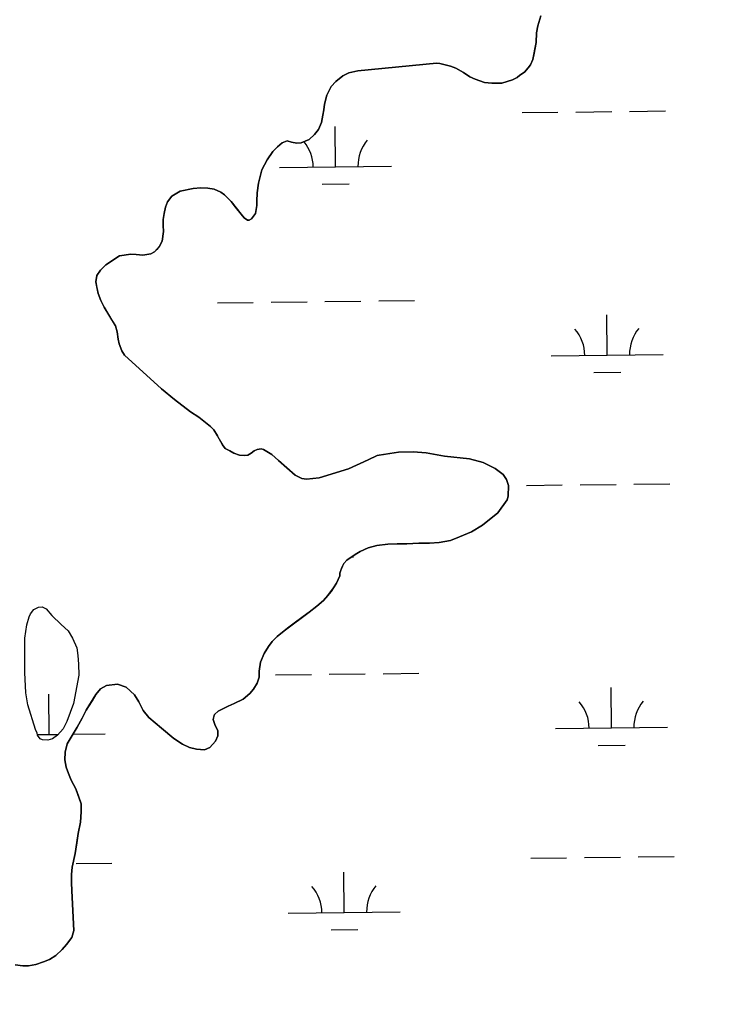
# Model space of a CAD drawing. Extents: x 3684037 to 3722149, y 433263 to 459021.
# Drawn here: x 3697509 to 3698136, y 448295 to 449181 of the extents above; entities that cross this region are included whole.
import ezdxf

# ---------------------------------------------------------------- set-up
doc = ezdxf.new("R2010")
doc.units = 0
for name, color, linetype in [('V-RIVR-EDGE', 7, 'Continuous'), ('V-TOPO-SHOR', 7, 'Continuous'), ('V-WETL-SWMP', 7, 'Continuous')]:
    doc.layers.add(name, color=color, linetype=linetype)

msp = doc.modelspace()

# ---------------------------------------------------------------- linework, layer by layer
at = {"layer": 'V-RIVR-EDGE'}
msp.add_spline([(3696491.01, 456956.98), (3696499.46, 456945.34), (3696522.43, 456915.36), (3696551.06, 456881.73), (3696592.6, 456839.57), (3696607.93, 456824.57), (3696661.56, 456762.17), (3696696.26, 456732.56), (3696736.59, 456690.41), (3696782.99, 456647.43), (3696798.72, 456631.62), (3696862.88, 456574.85), (3696899.59, 456542.81), (3696931.08, 456518.47), (3696942.36, 456503.48), (3696952.45, 456494.97), (3696962.14, 456487.66), (3696987.16, 456470.62), (3697014.61, 456451.55), (3697061.04, 456420.29), (3697092.52, 456395.55), (3697134.08, 456360.67), (3697166.78, 456335.52), (3697185.73, 456316.47), (3697201.46, 456298.23), (3697211.53, 456284.46), (3697233.7, 456256.1), (3697255.88, 456230.97), (3697279.27, 456203.82), (3697316.37, 456164.91), (3697353.48, 456123.98), (3697376.87, 456099.66), (3697406.33, 456076.13), (3697430.14, 456057.88), (3697450.33, 456044.89), (3697520.13, 455982.44), (3697544.34, 455963.37), (3697581.9, 455942.25), (3697614.61, 455926), (3697632.78, 455913.82), (3697662.24, 455891.91), (3697710.26, 455848.12), (3697757.45, 455800.7), (3697792.14, 455767.05), (3697833.3, 455729.34), (3697868.4, 455696.9), (3697895.83, 455673.38), (3697933.75, 455633.66), (3697972.88, 455598.38), (3698039.46, 455539.58), (3698090.29, 455492.15), (3698135.88, 455447.55), (3698177.02, 455406.61), (3698217.74, 455359.2), (3698254.45, 455321.1), (3698281.47, 455292.72), (3698316.18, 455265.55), (3698357.36, 455240.78), (3698381.98, 455222.12), (3698407.8, 455194.96), (3698430.77, 455163.36), (3698450.93, 455141.88), (3698487.66, 455113.89), (3698517.53, 455091.17), (3698534.07, 455076.97), (3698556.24, 455049.42), (3698582.46, 455019.84), (3698614.72, 454987.01), (3698657.08, 454947.27), (3698691.37, 454913.62), (3698718, 454887.28), (3698807.16, 454806.58), (3698837.41, 454775.78), (3698881.4, 454739.68), (3698910.45, 454713.73), (3698949.18, 454677.64), (3698989.11, 454637.11), (3699039.14, 454591.7), (3699066.57, 454562.92), (3699088.77, 454545.47), (3699187.23, 454465.17), (3699228.39, 454429.88), (3699268.34, 454393.8), (3699300.6, 454360.56), (3699328.84, 454330.56), (3699382.5, 454285.14), (3699427.29, 454244.19), (3699474.49, 454199.59), (3699500.3, 454170.41), (3699532.57, 454139.2), (3699563.24, 454114.46), (3699588.66, 454093.77), (3699608.43, 454073.91), (3699636.65, 454041.49), (3699659.24, 454015.55), (3699675.77, 453998.53), (3699726.99, 453942.6), (3699768.93, 453898.01), (3699807.65, 453854.65), (3699829.44, 453837.61), (3699865.77, 453811.24), (3699885.13, 453793.8), (3699924.68, 453762.57), (3699939.63, 453754.85), (3699950.95, 453754.42), (3699975.6, 453746.67), (3700001.84, 453731.24), (3700023.64, 453714.2), (3700032.9, 453700.84), (3700036.11, 453688.7), (3700042.15, 453679.38), (3700052.63, 453667.23), (3700065.94, 453651.02), (3700072.38, 453638.47), (3700079.63, 453627.94), (3700095.35, 453607.27), (3700141.31, 453551.36), (3700161.45, 453521.38), (3700185.64, 453491.4), (3700219.92, 453452.9), (3700237.25, 453429.81), (3700255.39, 453407.52), (3700340.92, 453326.44), (3700393.37, 453280.61), (3700435.74, 453243.71), (3700480.94, 453207.61), (3700509.2, 453188.54), (3700535.04, 453172.3), (3700559.26, 453156.47), (3700600.44, 453130.89), (3700613.76, 453121.15), (3700623.46, 453116.28), (3700639.19, 453100.47), (3700647.65, 453090.74), (3700674.71, 453074.9), (3700691.25, 453060.71), (3700727.58, 453033.93), (3700758.25, 453008.78), (3700801.44, 452977.54), (3700837.37, 452952.38), (3700871.67, 452924.8), (3700903.95, 452898.44), (3700927.77, 452880.99), (3700958.44, 452857.86), (3701015.34, 452807.99), (3701048.43, 452780.41), (3701075.48, 452762.95), (3701104.95, 452743.47), (3701127.16, 452730.88), (3701156.63, 452713.42), (3701182.87, 452695.56), (3701204.67, 452682.16), (3701235.37, 452666.32), (3701255.56, 452654.14), (3701285.83, 452633.03), (3701312.86, 452607.09), (3701321.33, 452599.79), (3701332.23, 452591.67), (3701350.39, 452577.48), (3701370.57, 452560.44), (3701389.13, 452544.63), (3701408.91, 452532.04), (3701434.36, 452518.63), (3701456.18, 452512.11), (3701467.08, 452506.42), (3701486.05, 452491.01), (3701499.77, 452482.08), (3701518.75, 452468.28), (3701537.72, 452454.08), (3701554.26, 452439.49), (3701575.24, 452422.85), (3701592.2, 452410.28), (3701622.47, 452387.15), (3701647.09, 452368.49), (3701696.32, 452326.72), (3701727.79, 452300.36), (3701754.02, 452278.86), (3701780.66, 452258.17), (3701815.38, 452234.23), (3701863.81, 452194.89), (3701890.45, 452176.22), (3701916.7, 452162), (3701938.89, 452143.34), (3701962.31, 452129.94), (3701986.93, 452112.09), (3702011.95, 452090.6), (3702032.94, 452074.37), (3702051.1, 452058.55), (3702109.2, 452006.65), (3702158.04, 451973.37), (3702192.75, 451944.17), (3702212.11, 451923.9), (3702228.25, 451910.12), (3702239.56, 451906.04), (3702258.94, 451893.46), (3702276.69, 451876.03), (3702294.85, 451861.43), (3702325.52, 451839.11), (3702353.77, 451816.4), (3702388.48, 451789.62), (3702409.06, 451772.59), (3702442.56, 451743.39), (3702493.4, 451700.4), (3702516.8, 451677.7), (3702543.84, 451656.2), (3702589.05, 451624.55), (3702615.68, 451603.86), (3702648.37, 451577.9), (3702681.06, 451551.13), (3702714.15, 451522.34), (3702744.82, 451496.38), (3702761.76, 451479.36), (3702791.61, 451448.55), (3702806.52, 451427.89), (3702821.83, 451408.04), (3702843.21, 451386.55), (3702872.26, 451361.01), (3702910.6, 451327.75), (3702933.18, 451303.03), (3702957.78, 451275.47), (3702989.23, 451239), (3703050.15, 451184.26), (3703086.05, 451144.95), (3703114.68, 451113.34), (3703144.52, 451080.11), (3703160.65, 451061.87), (3703178, 451046.86), (3703202.6, 451019.71), (3703240.51, 450979.58), (3703264.72, 450956.48), (3703289.72, 450930.13), (3703316.74, 450902.16), (3703339.74, 450878.65), (3703374.42, 450840.15), (3703418.36, 450788.28), (3703459.08, 450738.85), (3703496.19, 450699.53), (3703592.58, 450595.78), (3703613.16, 450579.55), (3703630.9, 450558.88), (3703650.24, 450530.53), (3703671.59, 450496.51), (3703693.35, 450468.15), (3703725.21, 450432.89), (3703758.29, 450400.86), (3703788.55, 450373.7), (3703807.1, 450353.03), (3703820.41, 450338.03), (3703842.98, 450309.27), (3703868.37, 450275.64), (3703879.24, 450255.8), (3703887.68, 450233.54), (3703893.72, 450223.82), (3703916.29, 450193.44), (3703936.04, 450167.51), (3703950.95, 450147.66), (3704020.69, 450060.95), (3704036.82, 450041.5), (3704044.07, 450029.75), (3704061.81, 450007.88), (3704081.17, 449986.4), (3704102.92, 449954.4), (3704113.39, 449937.79), (3704138.38, 449903.36), (3704157.73, 449880.26), (3704175.46, 449851.91), (3704189.15, 449830.04), (3704204.88, 449813.42), (3704221.81, 449792.76), (3704273.77, 449711.76), (3704281.41, 449690.71), (3704297.12, 449666.01), (3704324.1, 449622.27), (3704340.63, 449601.6), (3704382.92, 449535.99), (3704402.67, 449506.83), (3704415.95, 449482.53), (3704431.66, 449459.44), (3704449.4, 449437.16), (3704471.98, 449410.42), (3704491.34, 449390.55), (3704521.18, 449354.9), (3704545.76, 449323.7), (3704553.81, 449308.31), (3704563.07, 449292.11), (3704576.77, 449271.05), (3704594.9, 449242.3), (3704618.66, 449204.23), (3704654.93, 449156.02), (3704685.15, 449111.87), (3704709.72, 449071.77), (3704733.89, 449034.11), (3704765.72, 448985.91), (3704789.88, 448945.01), (3704815.26, 448906.53), (3704829.35, 448881.42), (3704849.89, 448850.24), (3704868.83, 448820.67), (3704884.95, 448801.63), (3704901.08, 448780.96), (3704913.97, 448762.33), (3704925.64, 448740.06), (3704932.48, 448726.7), (3704949.8, 448698.35), (3704967.55, 448682.54), (3704988.15, 448670.76), (3705014.8, 448656.95), (3705046.3, 448639.88), (3705064.06, 448624.47), (3705092.28, 448592.05), (3705105.17, 448573.42), (3705120.49, 448553.97), (3705145.89, 448522.77), (3705180.17, 448483.87), (3705197.5, 448460.37), (3705228.52, 448416.22), (3705268.84, 448365.58), (3705295.84, 448328.31), (3705331.7, 448279.29), (3705359.5, 448238.78), (3705380.04, 448203.15), (3705402.15, 448152.55), (3705422.25, 448101.95), (3705439.55, 448066.32), (3705459.26, 448025.43)], degree=3, dxfattribs=at)
at = {"layer": 'V-TOPO-SHOR'}
for points in [[(3697974.16, 449184.57), (3697971.58, 449175.55), (3697970.56, 449169.36), (3697970.05, 449160.6), (3697967.99, 449149.77), (3697967.22, 449145.39), (3697965.16, 449140.74), (3697963.1, 449138.17), (3697959.75, 449134.3), (3697955.63, 449131.46), (3697953.31, 449129.39), (3697948.93, 449127.33), (3697939.39, 449124.48), (3697930.63, 449124.22), (3697923.93, 449124.99), (3697915.67, 449127.82), (3697911.03, 449129.88), (3697905.36, 449133.74), (3697898.39, 449137.61), (3697893.75, 449139.41), (3697884.21, 449141.98), (3697881.12, 449142.24), (3697811, 449135.23), (3697803.01, 449133.68), (3697797.6, 449130.84), (3697791.42, 449125.94), (3697787.04, 449121.29), (3697783.17, 449113.56), (3697781.12, 449105.57), (3697780.6, 449100.67)], [(3697780.6, 449100.67), (3697779.83, 449095.77), (3697778.55, 449089.32), (3697775.72, 449083.13), (3697772.37, 449078.49), (3697767.47, 449074.1), (3697760.51, 449071.01), (3697756.39, 449070.75), (3697751.75, 449071.78), (3697747.88, 449072.8), (3697743.5, 449071), (3697739.12, 449067.64), (3697735, 449063.26), (3697730.1, 449056.04), (3697725.21, 449047.01), (3697722.38, 449035.15), (3697721.1, 449026.38), (3697720.85, 449018.91), (3697720.85, 449015.04), (3697719.57, 449008.08), (3697715.96, 449003.43), (3697713.9, 449002.15), (3697712.35, 449002.14), (3697709.51, 449004.21), (3697706.68, 449007.55), (3697701.77, 449013.74), (3697697.9, 449018.63), (3697694.29, 449022.24), (3697691.97, 449024.82), (3697688.62, 449027.13), (3697682.69, 449029.71), (3697677.01, 449030.74), (3697670.83, 449030.99), (3697663.87, 449030.47), (3697652.27, 449027.89), (3697644.79, 449023.5), (3697641.19, 449018.34), (3697639.38, 449013.7), (3697638.1, 449008.02), (3697637.33, 449002.61), (3697637.08, 448997.2), (3697637.34, 448992.04), (3697636.31, 448983.27), (3697633.99, 448978.89), (3697631.42, 448976.05), (3697629.36, 448973.73), (3697626.27, 448972.18), (3697622.65, 448971.41), (3697619.05, 448970.89), (3697613.12, 448971.4), (3697608.22, 448971.66), (3697598.16, 448970.36), (3697586.06, 448962.36), (3697581.16, 448957.46), (3697578.07, 448952.82), (3697577.04, 448947.15), (3697578.08, 448941.99), (3697579.11, 448936.58), (3697581.43, 448930.39), (3697584.53, 448924.46), (3697591.5, 448912.87), (3697594.6, 448907.71), (3697596.15, 448902.56), (3697596.92, 448895.86), (3697597.96, 448891.73), (3697600.28, 448885.55), (3697602.6, 448881.68), (3697635.62, 448851.54), (3697647.23, 448842.01), (3697661.67, 448831.19), (3697668.89, 448826.29), (3697675.08, 448821.4), (3697679.47, 448818.05), (3697682.56, 448814.96), (3697685.66, 448809.55), (3697687.47, 448806.2), (3697690.05, 448801.56), (3697692.63, 448798.21), (3697696.75, 448796.15), (3697700.37, 448794.09), (3697705.27, 448792.29), (3697709.65, 448792.03), (3697712.74, 448792.29), (3697715.83, 448794.1), (3697718.41, 448796.17), (3697720.99, 448797.46), (3697724.6, 448797.97), (3697726.66, 448797.46), (3697734.14, 448793.08), (3697740.07, 448787.67), (3697755.03, 448774.53), (3697760.96, 448771.7), (3697765.09, 448770.93), (3697776.43, 448772.23), (3697802.72, 448780.24), (3697820.25, 448788.24), (3697828.24, 448792.11), (3697837.52, 448793.66), (3697847.31, 448795.22), (3697860.46, 448795.23), (3697871.8, 448794.46)], [(3697871.8, 448794.46), (3697888.31, 448791.64), (3697910.73, 448789.07), (3697922.85, 448785.98), (3697933.68, 448780.58), (3697940.65, 448775.17), (3697943.74, 448770.79), (3697945.54, 448765.19)], [(3697945.54, 448765.19), (3697945.03, 448755.89), (3697944.26, 448752.54), (3697936, 448740.91), (3697922.32, 448730.05), (3697912.51, 448723.85), (3697901.66, 448719.45), (3697893.66, 448716.34), (3697883.58, 448714.53), (3697874.8, 448714.01), (3697865.5, 448713.74), (3697854.66, 448713.22), (3697846.13, 448713.22), (3697837.87, 448712.95), (3697828.05, 448711.91), (3697820.05, 448709.58), (3697813.08, 448706.48), (3697808.43, 448703.89), (3697801.2, 448698.72), (3697798.36, 448695.62), (3697797.33, 448693.3), (3697796.3, 448691.23), (3697795.53, 448688.9), (3697795.01, 448687.1), (3697794.75, 448684.77), (3697791.92, 448678.31), (3697789.34, 448673.92), (3697787.02, 448670.82), (3697784.18, 448667.2), (3697780.31, 448662.81), (3697774.37, 448657.64), (3697767.4, 448652.21), (3697762.24, 448648.33), (3697754.23, 448642.39), (3697748.29, 448637.99), (3697745.2, 448635.67), (3697739, 448630.5), (3697734.61, 448626.1), (3697731.26, 448621.71), (3697727.39, 448615.51), (3697724.03, 448607.76), (3697723.01, 448599.75), (3697723.01, 448594.33), (3697721.21, 448588.9), (3697717.85, 448583.48), (3697714.5, 448579.6), (3697708.56, 448574.69), (3697700.55, 448570.81), (3697695.13, 448568.48), (3697686.35, 448564.09), (3697683, 448560.98), (3697682.48, 448559.43), (3697681.71, 448556.59), (3697683.26, 448551.94), (3697685.85, 448546.52), (3697685.85, 448541.87), (3697683.79, 448537.22), (3697678.88, 448531.54), (3697673.98, 448529.47), (3697667.01, 448529.98), (3697660.81, 448531.53), (3697654.35, 448534.36), (3697646.6, 448539.52), (3697635.74, 448548.81), (3697624.37, 448558.36), (3697619.46, 448564.56), (3697615.58, 448572.3), (3697611.7, 448578.5), (3697604.21, 448585.47), (3697596.46, 448588.05), (3697586.64, 448586.75), (3697581.22, 448583.9), (3697577.09, 448578.74), (3697573.74, 448573.31), (3697568.58, 448564.78), (3697564.97, 448557.81), (3697560.32, 448549.54), (3697551.55, 448534.81), (3697549.75, 448527.32), (3697549.49, 448520.61), (3697550.53, 448513.89), (3697552.6, 448508.47), (3697555.19, 448502.53), (3697559.33, 448494.53), (3697561.66, 448488.07), (3697563.98, 448481.36), (3697563.99, 448474.12), (3697563.48, 448464.83), (3697561.42, 448454.75), (3697560.13, 448446.49), (3697558.59, 448436.93), (3697556.01, 448424.79), (3697555.24, 448418.33), (3697555.25, 448411.1), (3697555.77, 448403.61), (3697557.08, 448374.17), (3697557.34, 448368.23), (3697555.79, 448362.03), (3697550.89, 448355.83), (3697547.02, 448351.17), (3697541.34, 448346)], [(3697523.17, 448547.69), (3697516.45, 448569.61), (3697514.63, 448580.19), (3697513.59, 448598.51), (3697513.83, 448629.2), (3697515.37, 448641.07), (3697517.43, 448648.04), (3697518.71, 448650.88), (3697521.81, 448654.75), (3697525.93, 448656.82), (3697529.29, 448657.07), (3697532.64, 448655.27), (3697537.81, 448649.34), (3697546.06, 448641.35), (3697552.26, 448635.68), (3697556.39, 448629.23), (3697560.01, 448620.46), (3697561.04, 448613.76), (3697561.57, 448606.02), (3697561.83, 448595.96), (3697557.2, 448570.67), (3697551.28, 448554.67), (3697547.93, 448548.23), (3697542.77, 448542.55), (3697538.39, 448539.19), (3697534.27, 448538.16), (3697529.36, 448538.41), (3697527.3, 448539.18), (3697524.98, 448542.54), (3697524.72, 448544.34), (3697523.17, 448547.69)], [(3697541.34, 448346), (3697535.66, 448342.39), (3697530.5, 448340.32), (3697523.52, 448337.99), (3697517.07, 448336.69), (3697511.9, 448336.69), (3697505.19, 448337.72)]]:
    msp.add_lwpolyline(points, dxfattribs=at)
at = {"layer": 'V-WETL-SWMP'}
for p, q in [((3697957.59, 449098.06), (3697989.59, 449098.43)), ((3698005.59, 449098.62), (3698037.59, 449098.99)), ((3698053.59, 449099.18), (3698085.58, 449099.55)), ((3697791.08, 449049.69), (3697790.66, 449085.69)), ((3697741.08, 449049.11), (3697841.08, 449050.27)), ((3697779.26, 449034.12), (3697803.26, 449034.4)), ((3697685.64, 448928.38), (3697717.64, 448928.75)), ((3697733.64, 448928.94), (3697765.64, 448929.31)), ((3697781.63, 448929.5), (3697813.63, 448929.87)), ((3697829.63, 448930.06), (3697861.63, 448930.43)), ((3698033.52, 448881.68), (3698033.1, 448917.68)), ((3697983.53, 448881.1), (3698083.52, 448882.27)), ((3698021.7, 448866.12), (3698045.7, 448866.39)), ((3697961.46, 448765.41), (3697993.46, 448765.78)), ((3698009.46, 448765.97), (3698041.46, 448766.34)), ((3698057.46, 448766.52), (3698089.46, 448766.9)), ((3697805.4, 448701.73), (3697807.13, 448701.75)), ((3697785.51, 448596.85), (3697817.5, 448597.22)), ((3697833.5, 448597.41), (3697865.5, 448597.78)), ((3697737.51, 448596.29), (3697769.51, 448596.66)), ((3697535.52, 448543.19), (3697535.1, 448579.19)), ((3698037.39, 448549.03), (3698036.98, 448585.03)), ((3697556.69, 448543.44), (3697585.52, 448543.77)), ((3697987.4, 448548.45), (3698087.39, 448549.61)), ((3697524.9, 448543.07), (3697543.45, 448543.28)), ((3698025.58, 448533.46), (3698049.57, 448533.74)), ((3697965.33, 448432.75), (3697997.33, 448433.13)), ((3698013.33, 448433.31), (3698045.33, 448433.68)), ((3698061.33, 448433.87), (3698093.33, 448434.24)), ((3697559.45, 448428.03), (3697591.45, 448428.4)), ((3697798.82, 448384.38), (3697798.4, 448420.38)), ((3697748.83, 448383.8), (3697848.82, 448384.97)), ((3697787, 448368.81), (3697811, 448369.09))]:
    msp.add_line(p, q, dxfattribs=at)
for points in [[(3697923.93, 449124.99), (3697930.63, 449124.22), (3697939.39, 449124.48), (3697948.93, 449127.33), (3697953.31, 449129.39), (3697955.63, 449131.46), (3697959.75, 449134.29), (3697963.1, 449138.16), (3697965.16, 449140.74), (3697967.22, 449145.39), (3697970.05, 449160.6), (3697970.56, 449169.36), (3697971.58, 449175.55), (3697974.16, 449184.58)], [(3697760.96, 448771.7), (3697755.03, 448774.53), (3697740.07, 448787.67), (3697734.14, 448793.08), (3697726.66, 448797.46), (3697724.6, 448797.97), (3697720.99, 448797.46), (3697718.41, 448796.17), (3697715.83, 448794.1), (3697712.74, 448792.29), (3697709.65, 448792.04), (3697705.27, 448792.29), (3697700.37, 448794.09), (3697696.76, 448796.15), (3697692.63, 448798.21), (3697690.05, 448801.56), (3697685.66, 448809.55), (3697682.56, 448814.96), (3697679.47, 448818.05), (3697668.89, 448826.3), (3697661.67, 448831.19), (3697647.23, 448842.01), (3697635.62, 448851.54), (3697602.6, 448881.68), (3697600.28, 448885.55), (3697597.96, 448891.73), (3697596.92, 448895.86), (3697596.15, 448902.56), (3697594.6, 448907.71), (3697584.53, 448924.46), (3697581.43, 448930.39), (3697579.11, 448936.58), (3697577.04, 448947.15), (3697578.07, 448952.82), (3697581.16, 448957.46), (3697586.05, 448962.36), (3697598.17, 448970.36), (3697608.22, 448971.66), (3697613.12, 448971.4), (3697619.05, 448970.89), (3697622.66, 448971.41), (3697626.26, 448972.18), (3697629.36, 448973.73), (3697633.99, 448978.89), (3697636.31, 448983.28), (3697637.34, 448992.04), (3697637.08, 448997.2), (3697637.33, 449002.61), (3697638.1, 449008.03), (3697639.39, 449013.7), (3697641.19, 449018.34), (3697644.79, 449023.5), (3697652.27, 449027.89), (3697663.87, 449030.47), (3697670.83, 449030.99), (3697677.01, 449030.74), (3697682.69, 449029.71), (3697688.62, 449027.14), (3697691.97, 449024.82), (3697694.29, 449022.24), (3697697.9, 449018.63), (3697706.68, 449007.55), (3697709.51, 449004.2), (3697712.35, 449002.14), (3697713.9, 449002.14), (3697715.96, 449003.43), (3697719.56, 449008.08), (3697720.85, 449015.04), (3697720.85, 449018.91), (3697721.1, 449026.38), (3697722.38, 449035.15), (3697725.21, 449047.01), (3697730.1, 449056.04), (3697735, 449063.26), (3697739.12, 449067.64), (3697743.5, 449071), (3697747.88, 449072.8), (3697751.75, 449071.77), (3697756.39, 449070.75), (3697760.51, 449071.01), (3697767.47, 449074.1), (3697772.37, 449078.49), (3697775.72, 449083.13), (3697778.55, 449089.32), (3697779.83, 449095.77), (3697780.6, 449100.67), (3697781.12, 449105.57), (3697783.17, 449113.56), (3697787.04, 449121.29), (3697791.42, 449125.94), (3697797.6, 449130.84), (3697803.01, 449133.68), (3697811, 449135.23), (3697881.12, 449142.24), (3697884.21, 449141.98), (3697893.75, 449139.41), (3697898.39, 449137.61), (3697905.36, 449133.74), (3697911.03, 449129.88), (3697915.67, 449127.82), (3697923.93, 449124.99)], [(3697557.34, 448368.23), (3697555.77, 448403.61), (3697555.25, 448411.1), (3697555.24, 448418.33), (3697556.01, 448424.79), (3697558.59, 448436.93), (3697561.42, 448454.75), (3697563.48, 448464.83), (3697563.99, 448474.13), (3697563.98, 448481.36), (3697559.33, 448494.53), (3697555.19, 448502.53), (3697552.6, 448508.47), (3697550.53, 448513.89), (3697549.49, 448520.61), (3697549.75, 448527.32), (3697551.55, 448534.81), (3697560.32, 448549.54), (3697564.97, 448557.81), (3697568.58, 448564.79), (3697577.09, 448578.74), (3697581.22, 448583.91), (3697586.64, 448586.75), (3697596.46, 448588.05), (3697604.21, 448585.47), (3697611.7, 448578.5), (3697615.58, 448572.3), (3697619.46, 448564.56), (3697624.37, 448558.36), (3697635.74, 448548.81), (3697646.6, 448539.52), (3697654.35, 448534.36), (3697660.81, 448531.53), (3697667, 448529.98), (3697673.98, 448529.47), (3697678.89, 448531.54), (3697683.79, 448537.22), (3697685.85, 448541.87), (3697685.85, 448546.52), (3697683.26, 448551.94), (3697681.71, 448556.59), (3697683, 448560.98), (3697686.35, 448564.09), (3697695.13, 448568.48), (3697700.56, 448570.81), (3697708.56, 448574.69), (3697714.5, 448579.6), (3697717.85, 448583.48), (3697721.21, 448588.9), (3697723.01, 448594.33), (3697723.01, 448599.75), (3697724.04, 448607.76), (3697727.39, 448615.51), (3697731.26, 448621.71), (3697734.61, 448626.1), (3697739, 448630.5), (3697745.2, 448635.67), (3697767.4, 448652.21), (3697774.37, 448657.64), (3697780.31, 448662.81), (3697784.18, 448667.2), (3697789.34, 448673.92), (3697791.92, 448678.31), (3697794.75, 448684.77), (3697795.01, 448687.1), (3697796.3, 448691.23), (3697798.36, 448695.62), (3697801.2, 448698.72), (3697808.43, 448703.89), (3697813.08, 448706.48), (3697820.05, 448709.58), (3697828.06, 448711.91), (3697837.87, 448712.95), (3697846.13, 448713.21), (3697854.66, 448713.22), (3697865.5, 448713.74), (3697874.8, 448714.01), (3697883.58, 448714.53), (3697893.66, 448716.34), (3697901.66, 448719.45), (3697912.5, 448723.85), (3697922.31, 448730.05), (3697936, 448740.91), (3697944.25, 448752.54), (3697945.03, 448755.89), (3697945.54, 448765.19), (3697943.74, 448770.79), (3697940.65, 448775.17), (3697933.68, 448780.58), (3697922.85, 448785.98), (3697910.73, 448789.07), (3697888.3, 448791.63), (3697871.8, 448794.46), (3697860.46, 448795.23), (3697847.31, 448795.22), (3697828.24, 448792.11), (3697820.25, 448788.24), (3697802.72, 448780.24), (3697776.43, 448772.23), (3697765.09, 448770.93), (3697760.96, 448771.7)], [(3697505.19, 448337.72), (3697511.9, 448336.69), (3697517.07, 448336.69), (3697523.52, 448337.99), (3697530.5, 448340.32), (3697535.66, 448342.39), (3697541.34, 448346.01), (3697547.02, 448351.17), (3697550.89, 448355.83), (3697555.79, 448362.03), (3697557.34, 448368.23)]]:
    msp.add_lwpolyline(points, dxfattribs=at)
msp.add_lwpolyline([(3697524.72, 448544.34), (3697523.17, 448547.69), (3697516.45, 448569.62), (3697514.63, 448580.19), (3697513.59, 448598.51), (3697513.83, 448629.2), (3697515.37, 448641.07), (3697517.43, 448648.04), (3697518.71, 448650.88), (3697521.81, 448654.75), (3697525.93, 448656.81), (3697529.29, 448657.07), (3697532.64, 448655.27), (3697537.81, 448649.34), (3697546.07, 448641.35), (3697552.26, 448635.68), (3697556.39, 448629.23), (3697560.01, 448620.46), (3697561.04, 448613.76), (3697561.57, 448606.02), (3697561.83, 448595.96), (3697557.2, 448570.67), (3697551.28, 448554.68), (3697547.93, 448548.23), (3697542.77, 448542.55), (3697538.39, 448539.19), (3697534.27, 448538.16), (3697529.36, 448538.41), (3697527.3, 448539.18), (3697524.98, 448542.54)], close=True, dxfattribs=at)
for centre, start, end in [((3697735.84, 449049.52), 359.89487, 39.78943), ((3697846.31, 449050.81), 139.89486, 181.43852), ((3697978.28, 448881.52), 359.89487, 41.43853), ((3698088.76, 448882.8), 139.89486, 181.43852), ((3697982.15, 448548.86), 359.89487, 41.43853), ((3698092.63, 448550.15), 139.89486, 181.43852), ((3697743.58, 448384.22), 359.89487, 41.43853), ((3697854.06, 448385.5), 139.89486, 181.43852)]:
    msp.add_arc(centre, 35.25, start, end, dxfattribs=at)

doc.saveas('drawing.dxf')
